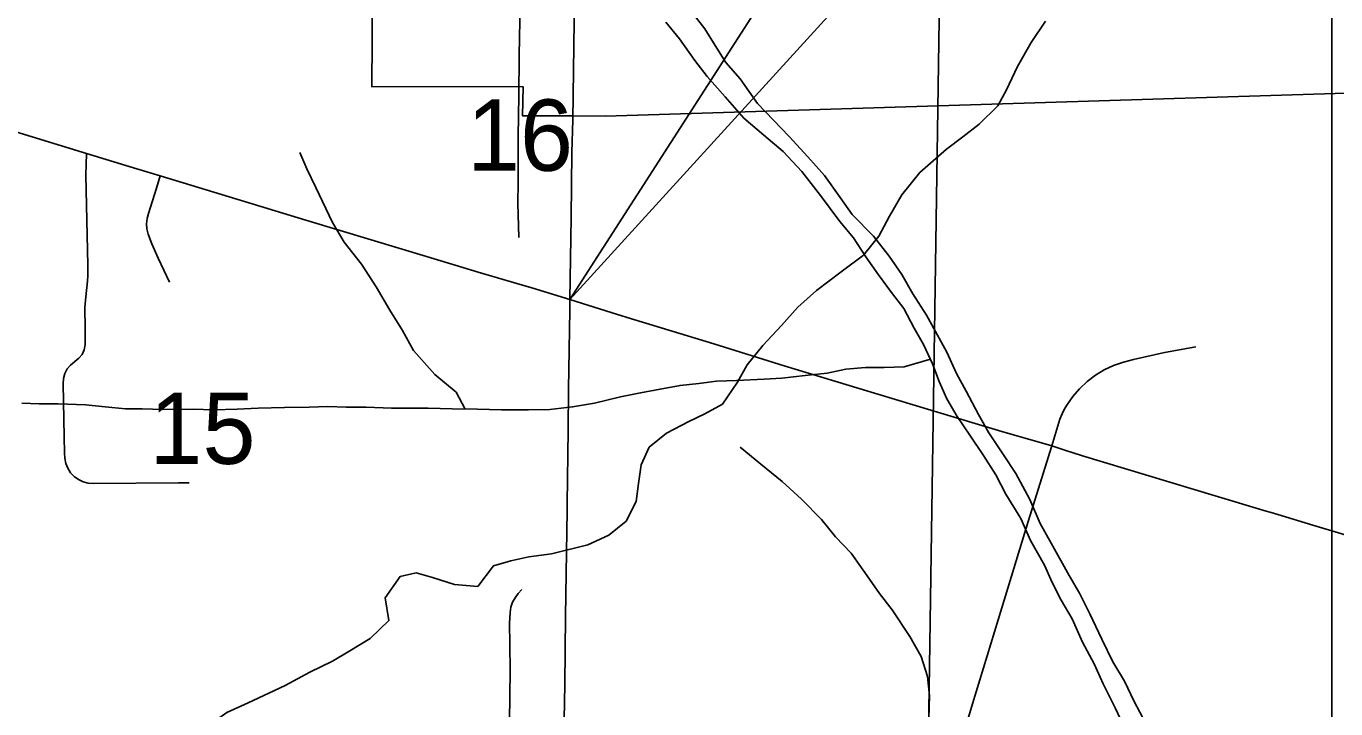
# Model space of a CAD drawing. Extents: x 0 to 34, y 0 to 22.
# Drawn here: x 15.315 to 16.083, y 17.369 to 17.77 of the extents above; entities that cross this region are included whole.
import ezdxf

# ---------------------------------------------------------------- set-up
doc = ezdxf.new("R2010")
doc.units = 0
for name, color, linetype in [('Default', 7, 'Continuous'), ('GM_X_City_Street', 7, 'Continuous'), ('GM_X_Corporation', 7, 'Continuous'), ('GM_X_Major_River', 7, 'Continuous'), ('GM_X_Minor_River', 7, 'Continuous'), ('GM_X_Section', 7, 'Continuous'), ('GM_X_Section_Text', 7, 'Continuous'), ('GM_X_State_Route', 7, 'Continuous'), ('GM_X_Township_Road', 7, 'Continuous'), ('GM_X_US_Route', 7, 'Continuous'), ('SH_Text', 7, 'Continuous')]:
    doc.layers.add(name, color=color, linetype=linetype)

msp = doc.modelspace()

# ---------------------------------------------------------------- linework, layer by layer
at = {"layer": 'Default'}
msp.add_lwpolyline([(16.0808, 17.02819), (16.0808, 18.04533), (15.85453, 18.04874), (15.83923, 17.02808)], close=True, dxfattribs=at)
at = {"layer": 'GM_X_City_Street'}
for points in [[(15.41046, 17.50202), (15.40424, 17.50202), (15.35448, 17.5015), (15.3514, 17.50184), (15.34841, 17.5026), (15.34561, 17.50386), (15.34308, 17.50566), (15.34096, 17.5079), (15.33932, 17.51051), (15.33821, 17.51338), (15.3376, 17.51642), (15.33735, 17.51953), (15.33723, 17.52888), (15.33672, 17.56), (15.33693, 17.56312), (15.3376, 17.56611), (15.33893, 17.56879), (15.34093, 17.57108), (15.34577, 17.57507), (15.34784, 17.57727), (15.34903, 17.58006), (15.34952, 17.58311), (15.34948, 17.59248), (15.34942, 17.60492), (15.3499, 17.6111), (15.35094, 17.62036), (15.3511, 17.62345), (15.35109, 17.62967), (15.34999, 17.6825), (15.35015, 17.6887), (15.35032, 17.69526)], [(15.39904, 17.61977), (15.3924, 17.63371), (15.38857, 17.64213), (15.38649, 17.64795), (15.3858, 17.65095), (15.38558, 17.65401), (15.38594, 17.65706), (15.38668, 17.66006), (15.39132, 17.67478), (15.39361, 17.68207)], [(15.91646, 17.52357), (15.92127, 17.53939), (15.92251, 17.54235), (15.9238, 17.54493), (15.92531, 17.54756), (15.9288, 17.55255), (15.9328, 17.55717), (15.93725, 17.56135), (15.94208, 17.56509), (15.94725, 17.56829), (15.95277, 17.57087), (15.95854, 17.57284), (15.9645, 17.57431), (15.98265, 17.5784), (16.00095, 17.58169)], [(15.86452, 17.26336), (15.8639, 17.26469), (15.86359, 17.26574), (15.8633, 17.26674), (15.8631, 17.26787), (15.86297, 17.26925), (15.86283, 17.27113), (15.8627, 17.27501), (15.86275, 17.27755), (15.8627, 17.28231), (15.8626, 17.29196), (15.86294, 17.33863), (15.86324, 17.34489), (15.86413, 17.35112), (15.86554, 17.35725), (15.86996, 17.3722), (15.88724, 17.42869), (15.90267, 17.47925), (15.91646, 17.52357)]]:
    msp.add_lwpolyline(points, dxfattribs=at)
at = {"layer": 'GM_X_Corporation'}
msp.add_lwpolyline([(16.10793, 17.73128), (15.65476, 17.71711), (15.63535, 17.71724), (15.60605, 17.71734), (15.60651, 17.73432), (15.60366, 17.73458), (15.51768, 17.73439), (15.51818, 17.81687)], dxfattribs=at)
at = {"layer": 'GM_X_Major_River'}
for points in [[(15.97155, 17.36109), (15.96476, 17.37366), (15.95911, 17.38546), (15.95232, 17.3969), (15.94591, 17.41022), (15.93875, 17.42507), (15.93272, 17.43726), (15.92668, 17.44755), (15.91612, 17.46659), (15.90971, 17.47802), (15.90368, 17.49211), (15.89538, 17.50735), (15.88821, 17.5184), (15.87952, 17.53136), (15.87349, 17.54202), (15.86632, 17.55573), (15.86066, 17.56602), (15.85501, 17.57858), (15.84823, 17.59077), (15.84294, 17.6003), (15.83502, 17.61287), (15.8286, 17.6243), (15.82105, 17.63497), (15.81198, 17.64679), (15.79949, 17.65939), (15.79232, 17.6693), (15.78325, 17.68226), (15.77342, 17.69333), (15.76245, 17.70515), (15.75337, 17.71469), (15.74392, 17.72461), (15.73372, 17.7391), (15.7254, 17.74864), (15.71898, 17.75855), (15.71294, 17.76845), (15.69442, 17.79247)], [(15.69018, 17.77236), (15.69812, 17.76244), (15.70718, 17.74986), (15.71436, 17.74033), (15.72495, 17.7285), (15.73591, 17.71591), (15.74765, 17.70598), (15.759, 17.69643), (15.76997, 17.6846), (15.78093, 17.67049), (15.79227, 17.65524), (15.80021, 17.64571), (15.80738, 17.63465), (15.81493, 17.62398), (15.82249, 17.61369), (15.82967, 17.60416), (15.8357, 17.59273), (15.84136, 17.58321), (15.84664, 17.57178), (15.8504, 17.56151), (15.85492, 17.55122), (15.86095, 17.54094), (15.86851, 17.52989), (15.87644, 17.51807), (15.88361, 17.50664), (15.88965, 17.49521), (15.89833, 17.48111), (15.90398, 17.46817), (15.91228, 17.45369), (15.91679, 17.44341), (15.92207, 17.43313), (15.92849, 17.42208), (15.93451, 17.40837), (15.9413, 17.3958), (15.94657, 17.384), (15.95374, 17.36991), (15.95826, 17.36039)]]:
    msp.add_lwpolyline(points, dxfattribs=at)
at = {"layer": 'GM_X_Minor_River'}
for points in [[(15.91278, 17.77282), (15.90438, 17.76031), (15.89636, 17.74627), (15.88987, 17.73262), (15.8849, 17.72313), (15.87385, 17.71253), (15.86434, 17.70496), (15.85482, 17.69778), (15.8392, 17.68415), (15.82853, 17.67089), (15.82127, 17.65837), (15.81516, 17.64661), (15.80601, 17.63562), (15.79307, 17.62579), (15.7786, 17.61482), (15.76756, 17.60497), (15.75803, 17.59437), (15.74698, 17.58262), (15.73783, 17.57126), (15.7321, 17.56101), (15.72333, 17.54812), (15.71305, 17.54246), (15.70354, 17.53793), (15.69061, 17.53114), (15.68033, 17.52281), (15.67574, 17.51257), (15.67419, 17.50155), (15.67264, 17.49092), (15.66691, 17.47954), (15.65663, 17.47121), (15.64445, 17.46555), (15.62316, 17.46031), (15.60986, 17.45845), (15.59922, 17.45621), (15.58896, 17.45321), (15.5798, 17.44108), (15.56613, 17.44227), (15.55323, 17.44649), (15.54374, 17.44919), (15.53423, 17.44694), (15.52546, 17.43443), (15.5277, 17.42112), (15.51665, 17.41052), (15.50486, 17.40334), (15.49458, 17.39729), (15.48127, 17.39088), (15.46681, 17.38295), (15.4573, 17.37842)], [(15.57242, 17.54527), (15.56715, 17.55517), (15.55466, 17.56549), (15.54218, 17.5796), (15.53577, 17.59141), (15.52821, 17.60322), (15.52029, 17.61694), (15.51161, 17.63028), (15.5014, 17.64324), (15.49461, 17.65467), (15.48481, 17.67524), (15.47954, 17.68628), (15.47539, 17.6958)], [(15.84541, 17.57445), (15.82993, 17.56996), (15.81816, 17.56963), (15.80715, 17.56968), (15.79575, 17.56859), (15.78473, 17.56636), (15.77182, 17.5649), (15.75815, 17.56344), (15.74789, 17.56272), (15.73157, 17.56204), (15.71979, 17.56171), (15.70954, 17.56023), (15.69853, 17.55914), (15.68675, 17.55692), (15.67535, 17.55469), (15.66357, 17.55246), (15.64837, 17.54873), (15.63546, 17.54651), (15.62216, 17.54505), (15.60963, 17.54472), (15.59369, 17.54479), (15.57964, 17.54523), (15.56483, 17.5453), (15.55079, 17.54575), (15.52915, 17.54584), (15.51434, 17.54629), (15.50257, 17.54634), (15.49195, 17.54677), (15.48093, 17.54644), (15.46651, 17.54612), (15.45094, 17.54581), (15.43879, 17.54511), (15.42474, 17.54479), (15.41297, 17.54522), (15.39513, 17.54492), (15.38298, 17.54535), (15.37311, 17.5454), (15.36134, 17.54659), (15.34996, 17.54778), (15.33363, 17.54823), (15.32262, 17.54828), (15.31237, 17.54871)], [(15.83702, 17.32521), (15.84012, 17.34078), (15.84244, 17.35255), (15.84437, 17.36356), (15.8448, 17.37686), (15.8437, 17.38826), (15.83995, 17.40006), (15.83316, 17.41186), (15.82296, 17.42749), (15.8154, 17.43703), (15.80823, 17.44732), (15.79878, 17.46066), (15.78971, 17.4702), (15.78139, 17.4805), (15.76966, 17.49233), (15.75831, 17.50264), (15.74582, 17.51295), (15.73371, 17.52289)], [(15.4573, 17.37842), (15.44513, 17.37276), (15.43257, 17.36711), (15.42039, 17.35841), (15.40971, 17.34287), (15.40245, 17.32845), (15.39748, 17.31745), (15.39289, 17.30796), (15.38146, 17.29584), (15.36817, 17.29513), (15.35678, 17.30049), (15.34349, 17.29939), (15.33319, 17.28651), (15.33202, 17.27625), (15.32818, 17.26297), (15.32245, 17.24968), (15.31633, 17.23716), (15.31517, 17.22729), (15.32045, 17.21549), (15.32612, 17.20597), (15.32951, 17.19607), (15.32834, 17.18354), (15.31615, 17.17294), (15.30551, 17.17146)]]:
    msp.add_lwpolyline(points, dxfattribs=at)
at = {"layer": 'GM_X_Section'}
msp.add_lwpolyline([(15.85453, 18.04874), (15.83923, 17.02808), (15.65199, 17.03944), (14.82918, 17.05022), (14.84601, 18.05685)], close=True, dxfattribs=at)
at = {"layer": 'GM_X_State_Route'}
for points in [[(15.20559, 17.73928), (15.26082, 17.72249), (15.26484, 17.72127), (15.27706, 17.71755), (15.30376, 17.70948), (15.35032, 17.69526), (15.37798, 17.68682), (15.39361, 17.68207), (15.47906, 17.65609), (15.53555, 17.63899), (15.55808, 17.63222), (15.56258, 17.63087)], [(15.56258, 17.63087), (15.56661, 17.62966), (15.57999, 17.62563), (15.60266, 17.61892), (15.61154, 17.6163), (15.63383, 17.60951)]]:
    msp.add_lwpolyline(points, dxfattribs=at)
at = {"layer": 'GM_X_Township_Road'}
msp.add_line((15.60366, 17.71525), (15.60386, 17.73144), dxfattribs=at)
for points in [[(15.60386, 17.73144), (15.60387, 17.73239), (15.6041, 17.74901), (15.60415, 17.75278), (15.60509, 17.80445), (15.60502, 17.81261)], [(15.60383, 17.64586), (15.60339, 17.66611), (15.60349, 17.67821), (15.60345, 17.69397), (15.60359, 17.70714), (15.60366, 17.71525)], [(15.59613, 17.2101), (15.59627, 17.22342), (15.59642, 17.23587), (15.59669, 17.24767), (15.59687, 17.25767), (15.59753, 17.29818), (15.59768, 17.31063), (15.59776, 17.31685), (15.59801, 17.33241), (15.59875, 17.39155), (15.5987, 17.40719), (15.5985, 17.41934), (15.59878, 17.42584), (15.59921, 17.4289), (15.60014, 17.43183), (15.60167, 17.43455), (15.6036, 17.43699), (15.60567, 17.43933)]]:
    msp.add_lwpolyline(points, dxfattribs=at)
at = {"layer": 'GM_X_US_Route'}
for p, q in [((15.63556, 17.71505), (15.63713, 17.83062)), ((15.63231, 17.48981), (15.6328, 17.53291)), ((16.04526, 17.48455), (16.04913, 17.48345))]:
    msp.add_line(p, q, dxfattribs=at)
for points in [[(15.63383, 17.60951), (15.63456, 17.65763), (15.63507, 17.6959), (15.63556, 17.71505)], [(15.6328, 17.53291), (15.63308, 17.55697), (15.63373, 17.60328), (15.63383, 17.60951)], [(15.63383, 17.60951), (15.66176, 17.60074), (15.66371, 17.60014), (15.66752, 17.59898), (15.7182, 17.58347), (15.7596, 17.57053), (15.80408, 17.55703), (15.84565, 17.54469), (15.88714, 17.53207), (15.91646, 17.52357), (15.92407, 17.52114)], [(15.92407, 17.52114), (15.93454, 17.5178), (16.01239, 17.4943), (16.04235, 17.48538), (16.04526, 17.48455)], [(15.62972, 17.30258), (15.63019, 17.34302), (15.63093, 17.3834), (15.63132, 17.4238), (15.63184, 17.46107), (15.63224, 17.48581), (15.63231, 17.48981)], [(16.04913, 17.48345), (16.06966, 17.47714), (16.08656, 17.47197), (16.10088, 17.46757)]]:
    msp.add_lwpolyline(points, dxfattribs=at)
at = {"layer": 'SH_Text'}
msp.add_lwpolyline([(16.5698, 18.63686), (15.63383, 17.60951), (16.29425, 18.63686)], close=True, dxfattribs=at)

# ---------------------------------------------------------------- texts
at = {"layer": 'GM_X_Section_Text'}
for s, p in [('16', (15.57345, 17.68507)), ('15', (15.38722, 17.51307))]:
    msp.add_text(s, height=0.041856, rotation=0.00001, dxfattribs=at).set_placement(p)

doc.saveas('drawing.dxf')
